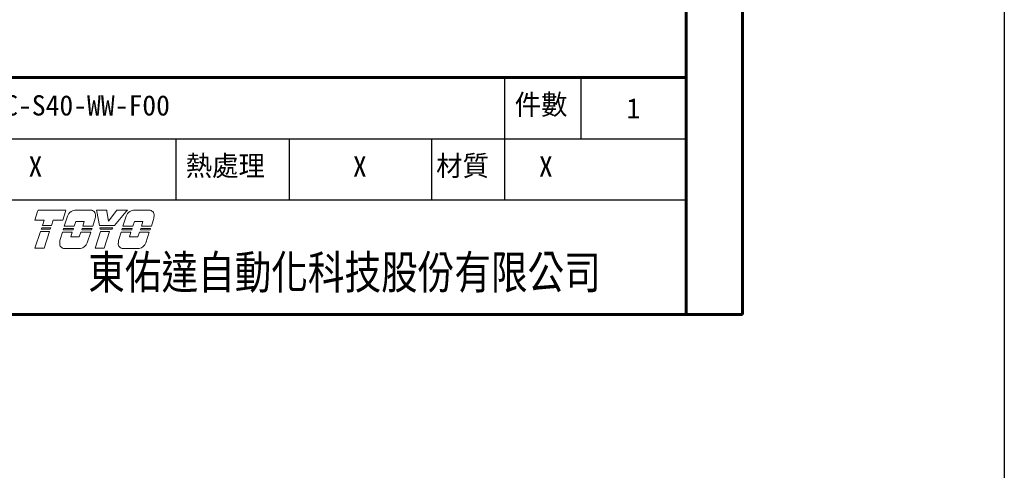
# Model space of a CAD drawing. Header units: millimetres. Extents: x 399 to 6233, y -1870 to 1602.
# Tile 436 of 656: x 4879 to 5132, y 236 to 352. Entities that reach past the tile are written whole.
import ezdxf
from ezdxf.enums import TextEntityAlignment as Align

# ---------------------------------------------------------------- set-up
doc = ezdxf.new("R2010")
doc.units = ezdxf.units.MM
doc.linetypes.add('SLD-實線', pattern=[0])
doc.layers.add('BORDER', color=7, linetype='Continuous')
doc.layers.add('圖框', color=7, linetype='SLD-實線')
doc.layers.add('可見 (ISO)', color=7, linetype='Continuous', lineweight=25)
doc.styles.add('SEACAD_arial_ttf', font='arial.ttf', dxfattribs={"height": 0.2})
doc.styles.add('標題欄', font='txt')

# ---------------------------------------------------------------- blocks, each defined once
blk = doc.blocks.new('A4橫')
at = {"layer": 'BORDER', "color": 123, "linetype": 'Continuous', "lineweight": 60, "ltscale": 25.4}
for p, q in [((4924.32, 1170.89), (4924.32, 1453.75)), ((4917.11, 1446.54), (4917.11, 1170.89)), ((4731.53, 1201.3), (4917.11, 1201.3)), ((4731.53, 1170.89), (4924.32, 1170.89))]:
    blk.add_line(p, q, dxfattribs=at)
at = {"layer": 'BORDER', "color": 60, "linetype": 'Continuous', "ltscale": 25.4}
for p, q in [((4893.83, 1193.45), (4893.83, 1201.3)), ((4903.63, 1193.45), (4903.63, 1201.3)), ((4731.53, 1193.45), (4917.11, 1193.45)), ((4851.67, 1185.61), (4851.67, 1193.45)), ((4866.22, 1185.61), (4866.22, 1193.45)), ((4884.49, 1185.61), (4884.49, 1193.45)), ((4893.83, 1185.61), (4893.83, 1193.45)), ((4731.53, 1185.61), (4917.11, 1185.61)), ((4731.53, 1170.89), (4917.11, 1170.89))]:
    blk.add_line(p, q, dxfattribs=at)
at = {"layer": '可見 (ISO)', "lineweight": 5}
for p, q in [((4833.54, 1182.99), (4833.9, 1184.11)), ((4833.96, 1184.29), (4833.9, 1184.11)), ((4833.96, 1184.29), (4837.55, 1184.29)), ((4837.49, 1184.11), (4837.13, 1182.99)), ((4837.49, 1184.11), (4837.55, 1184.29)), ((4838.69, 1184.29), (4840.74, 1184.29)), ((4841.48, 1184.29), (4841.51, 1184.11)), ((4841.48, 1184.29), (4842.78, 1184.29)), ((4841.84, 1182.32), (4841.51, 1184.11)), ((4842.81, 1184.11), (4842.78, 1184.29)), ((4842.81, 1184.11), (4842.99, 1182.9)), ((4842.99, 1182.9), (4843.94, 1184.11)), ((4845.27, 1184.11), (4843.79, 1182.32)), ((4844.08, 1184.29), (4843.94, 1184.11)), ((4844.08, 1184.29), (4845.42, 1184.29)), ((4845.27, 1184.11), (4845.42, 1184.29)), ((4846.21, 1184.29), (4848.26, 1184.29)), ((4834.75, 1182.99), (4833.54, 1182.99)), ((4834.53, 1182.32), (4834.75, 1182.99)), ((4835.91, 1182.99), (4835.7, 1182.32)), ((4837.13, 1182.99), (4835.91, 1182.99)), ((4837.33, 1182.23), (4837.75, 1183.52)), ((4838.81, 1182.84), (4838.61, 1182.23)), ((4839.9, 1182.84), (4838.81, 1182.84)), ((4839.71, 1182.23), (4839.9, 1182.84)), ((4841.22, 1182.96), (4840.99, 1182.23)), ((4844.85, 1182.23), (4845.27, 1183.52)), ((4846.32, 1182.84), (4846.13, 1182.23)), ((4847.42, 1182.84), (4846.32, 1182.84)), ((4847.23, 1182.23), (4847.42, 1182.84)), ((4848.74, 1182.96), (4848.51, 1182.23)), ((4833.57, 1179.4), (4834.26, 1181.56)), ((4834.26, 1181.56), (4835.43, 1181.56)), ((4834.38, 1181.87), (4834.43, 1182.03)), ((4835.54, 1181.87), (4834.38, 1181.87)), ((4834.43, 1182.03), (4835.59, 1182.03)), ((4835.7, 1182.32), (4834.53, 1182.32)), ((4835.43, 1181.56), (4834.73, 1179.4)), ((4835.59, 1182.03), (4835.54, 1181.87)), ((4836.8, 1180.53), (4837.1, 1181.47)), ((4837.1, 1181.47), (4838.36, 1181.47)), ((4837.2, 1181.78), (4837.25, 1181.93)), ((4838.46, 1181.78), (4837.2, 1181.78)), ((4837.25, 1181.93), (4838.51, 1181.93)), ((4838.61, 1182.23), (4837.33, 1182.23)), ((4838.36, 1181.47), (4838.17, 1180.86)), ((4838.51, 1181.93), (4838.46, 1181.78)), ((4839.26, 1180.86), (4839.46, 1181.47)), ((4839.46, 1181.47), (4840.72, 1181.47)), ((4839.58, 1181.78), (4839.63, 1181.93)), ((4840.84, 1181.78), (4839.58, 1181.78)), ((4839.63, 1181.93), (4840.89, 1181.93)), ((4840.99, 1182.23), (4839.71, 1182.23)), ((4840.72, 1181.47), (4840.28, 1180.09)), ((4840.89, 1181.93), (4840.84, 1181.78)), ((4841.29, 1179.4), (4841.99, 1181.56)), ((4843.79, 1182.32), (4841.84, 1182.32)), ((4841.93, 1181.87), (4841.9, 1182.03)), ((4841.9, 1182.03), (4843.56, 1182.03)), ((4843.43, 1181.87), (4841.93, 1181.87)), ((4841.99, 1181.56), (4843.15, 1181.56)), ((4843.15, 1181.56), (4842.46, 1179.4)), ((4843.56, 1182.03), (4843.43, 1181.87)), ((4844.32, 1180.53), (4844.62, 1181.47)), ((4844.62, 1181.47), (4845.88, 1181.47)), ((4844.72, 1181.78), (4844.77, 1181.93)), ((4845.98, 1181.78), (4844.72, 1181.78)), ((4844.77, 1181.93), (4846.03, 1181.93)), ((4846.13, 1182.23), (4844.85, 1182.23)), ((4845.88, 1181.47), (4845.69, 1180.86)), ((4846.03, 1181.93), (4845.98, 1181.78)), ((4846.78, 1180.86), (4846.98, 1181.47)), ((4846.98, 1181.47), (4848.24, 1181.47)), ((4847.1, 1181.78), (4847.15, 1181.93)), ((4848.36, 1181.78), (4847.1, 1181.78)), ((4847.15, 1181.93), (4848.41, 1181.93)), ((4848.51, 1182.23), (4847.23, 1182.23)), ((4848.24, 1181.47), (4847.8, 1180.09)), ((4848.41, 1181.93), (4848.36, 1181.78)), ((4838.17, 1180.86), (4839.26, 1180.86)), ((4845.69, 1180.86), (4846.78, 1180.86)), ((4834.73, 1179.4), (4833.57, 1179.4)), ((4839.42, 1179.37), (4837.38, 1179.37)), ((4842.46, 1179.4), (4841.29, 1179.4)), ((4846.94, 1179.37), (4844.9, 1179.37))]:
    blk.add_line(p, q, dxfattribs=at)
for centre, radius, start, end in [((4838.84, 1183.15), 1.15, 123.3001, 160.8894), ((4840.71, 1183.66), 0.631, 349.7215, 45.5037), ((4846.36, 1183.15), 1.15, 123.3001, 160.8894), ((4848.23, 1183.66), 0.631, 349.7215, 45.5037), ((4837.17, 1184.01), 4.19, 345.4024, 353.6243), ((4844.69, 1184.01), 4.19, 345.4024, 353.6243), ((4837.37, 1180), 0.631, 172.7215, 270.3361), ((4840.93, 1179.83), 4.19, 170.4732, 176.6243), ((4839.2, 1180.5), 1.15, 281.1769, 339.4117), ((4844.89, 1180), 0.631, 172.7215, 270.3361), ((4848.45, 1179.83), 4.19, 170.4732, 176.6243), ((4846.72, 1180.5), 1.15, 281.1769, 339.4117)]:
    blk.add_arc(centre, radius, start, end, dxfattribs=at)
for points, knots in [([(4838.2, 1184.11), (4838.26, 1184.15), (4838.33, 1184.18), (4838.49, 1184.25), (4838.59, 1184.28), (4838.69, 1184.29)], [0.7632588, 0.7632588, 0.7632588, 0.7632588, 0.8183582, 0.8183582, 0.8969132, 0.8969132, 0.8969132, 0.8969132]), ([(4841.15, 1184.11), (4841.1, 1184.16), (4841.03, 1184.21), (4840.88, 1184.27), (4840.81, 1184.29), (4840.74, 1184.29)], [0.3846511, 0.3846511, 0.3846511, 0.3846511, 0.4469665, 0.4469665, 0.5029651, 0.5029651, 0.5029651, 0.5029651]), ([(4845.72, 1184.11), (4845.78, 1184.15), (4845.85, 1184.18), (4846.01, 1184.25), (4846.11, 1184.28), (4846.21, 1184.29)], [0.7632591, 0.7632591, 0.7632591, 0.7632591, 0.8183584, 0.8183584, 0.8969135, 0.8969135, 0.8969135, 0.8969135]), ([(4848.67, 1184.11), (4848.61, 1184.16), (4848.55, 1184.21), (4848.4, 1184.27), (4848.33, 1184.29), (4848.26, 1184.29)], [0.3846512, 0.3846512, 0.3846512, 0.3846512, 0.4469719, 0.4469719, 0.5029651, 0.5029651, 0.5029651, 0.5029651])]:
    blk.add_open_spline(points, degree=3, knots=knots, dxfattribs=at)
at = {"layer": 'BORDER', "color": 7, "linetype": 'Continuous', "ltscale": 25.4, "style": 'SEACAD_arial_ttf', "width": 0.8}
blk.add_text('東佑達自動化科技股份有限公司', height=4.3037, dxfattribs=at).set_placement((4840.41, 1178.48), align=Align.TOP_LEFT)
at = {"layer": '圖框', "style": '標題欄'}
for s, p in [('件數', (4895.12, 1199.15)), ('熱處理', (4852.91, 1191.3)), ('材質', (4885.04, 1191.3))]:
    blk.add_text(s, height=2.605, dxfattribs=at).set_placement(p, align=Align.TOP_LEFT)

msp = doc.modelspace()

# ---------------------------------------------------------------- linework, layer by layer
at = {"color": 4}
msp.add_lwpolyline([(4611.682, 905.937), (5131.682, 905.937), (5131.682, -1870.063), (4611.682, -1870.063)], close=True, dxfattribs=at)

# ---------------------------------------------------------------- block references
at = {"xscale": 2, "yscale": 2, "zscale": 2}
msp.add_blockref('A4橫', (-4784.176, -2065.703), dxfattribs=at)

# ---------------------------------------------------------------- texts
at = {"layer": '圖框', "color": 1, "style": '標題欄'}
for s, height, p in [('CHS2C-S40-WW-F00', 5.21053, (4860.881, 332.387)), ('1', 5.211, (5034.74, 331.625)), ('X', 5.211, (4881.313, 316.692)), ('X', 5.211, (4964.545, 316.692)), ('X', 5.211, (5012.276, 316.692))]:
    msp.add_text(s, height=height, dxfattribs=at).set_placement(p, align=Align.TOP_LEFT)

doc.saveas('drawing.dxf')
